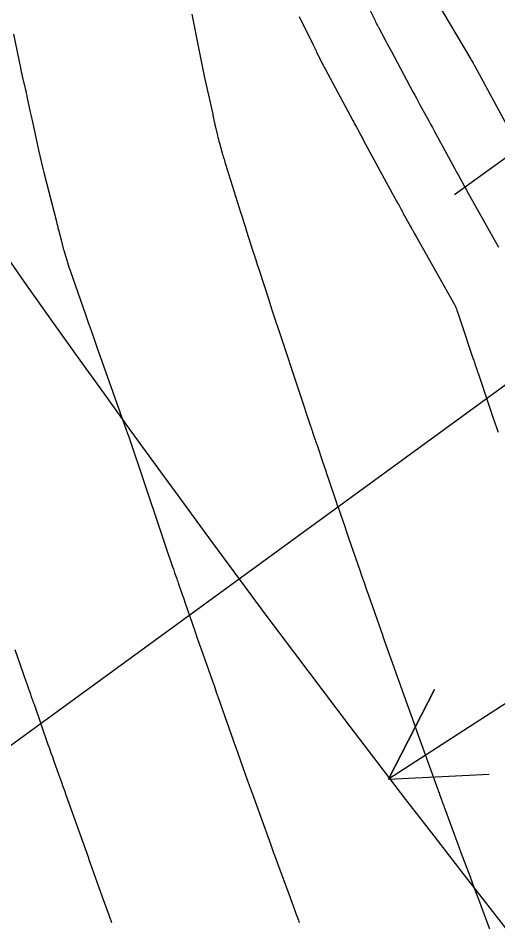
# Model space of a CAD drawing. Extents: x 954385 to 988206, y 1868364 to 1924553.
# Drawn here: x 955331.1 to 955359.7, y 1923425.6 to 1923479.4 of the extents above; entities that cross this region are included whole.
import ezdxf

# ---------------------------------------------------------------- set-up
doc = ezdxf.new("R2010")
doc.units = 0
for name, color, linetype in [('26', 7, 'Continuous'), ('6', 7, 'Continuous'), ('7', 7, 'Continuous'), ('Default', 7, 'Continuous')]:
    doc.layers.add(name, color=color, linetype=linetype)

msp = doc.modelspace()

# ---------------------------------------------------------------- linework, layer by layer
at = {"layer": '26'}
for points in [[(955357.131, 1923468.928), (955410.515, 1923507.459), (955408.058, 1923501.985), (955410.515, 1923507.459), (955404.546, 1923506.85)], [(955307.131, 1923418.928), (955405.854, 1923490.917), (955403.423, 1923485.431), (955405.854, 1923490.917), (955399.888, 1923490.279)], [(955407.131, 1923468.928), (955353.196, 1923434.075), (955355.931, 1923439.414), (955353.196, 1923434.075), (955359.188, 1923434.375)]]:
    msp.add_lwpolyline(points, dxfattribs=at)
at = {"layer": '6'}
for points in [[(955355.972, 1923480.58), (955358.1, 1923476.98), (955358.124, 1923476.939), (955358.241, 1923476.744), (955358.26, 1923476.711), (955358.28, 1923476.677), (955358.299, 1923476.644), (955358.317, 1923476.61), (955360.402, 1923472.764)], [(955330.93, 1923441.799), (955331.585, 1923439.906), (955331.602, 1923439.856), (955331.62, 1923439.806), (955331.637, 1923439.756), (955331.655, 1923439.706), (955331.742, 1923439.457), (955331.777, 1923439.357), (955331.795, 1923439.307), (955331.944, 1923438.881), (955331.975, 1923438.793), (955332.006, 1923438.705), (955332.036, 1923438.618), (955332.067, 1923438.53), (955332.897, 1923436.144), (955332.985, 1923435.893), (955333.073, 1923435.642), (955333.162, 1923435.391), (955333.251, 1923435.141), (955333.61, 1923434.14), (955333.7, 1923433.89), (955333.79, 1923433.639), (955333.879, 1923433.389), (955333.968, 1923433.139), (955335.305, 1923429.378), (955335.307, 1923429.372), (955335.309, 1923429.353), (955335.31, 1923429.35), (955336.138, 1923427.061), (955336.276, 1923426.679), (955336.415, 1923426.297), (955336.554, 1923425.915), (955336.693, 1923425.534)]]:
    msp.add_lwpolyline(points, dxfattribs=at)
at = {"layer": '7'}
for points in [[(955341.477, 1923479.661), (955341.882, 1923477.558), (955341.96, 1923477.16), (955342.041, 1923476.763), (955342.125, 1923476.366), (955342.212, 1923475.97), (955342.715, 1923473.711), (955342.727, 1923473.653), (955342.74, 1923473.594), (955342.753, 1923473.535), (955342.765, 1923473.477), (955342.813, 1923473.242), (955342.825, 1923473.183), (955342.838, 1923473.124), (955342.851, 1923473.066), (955342.865, 1923473.007), (955342.998, 1923472.438), (955343.025, 1923472.324), (955343.054, 1923472.211), (955343.084, 1923472.097), (955343.115, 1923471.984), (955343.306, 1923471.315), (955343.349, 1923471.166), (955343.393, 1923471.017), (955343.438, 1923470.869), (955343.484, 1923470.721), (955344.374, 1923467.875), (955344.463, 1923467.59), (955344.553, 1923467.305), (955344.643, 1923467.02), (955344.734, 1923466.736), (955345.097, 1923465.598), (955345.188, 1923465.314), (955345.279, 1923465.029), (955345.371, 1923464.745), (955345.463, 1923464.461), (955346.073, 1923462.575), (955346.159, 1923462.307), (955346.246, 1923462.039), (955346.496, 1923461.265), (955346.501, 1923461.25), (955346.506, 1923461.235), (955346.512, 1923461.22), (955346.517, 1923461.205), (955346.55, 1923461.115), (955346.551, 1923461.113), (955348.001, 1923456.736), (955348.061, 1923456.556), (955348.121, 1923456.375), (955348.181, 1923456.195), (955348.242, 1923456.015), (955348.544, 1923455.114), (955348.575, 1923455.023), (955348.605, 1923454.933), (955348.636, 1923454.843), (955348.667, 1923454.753), (955348.79, 1923454.393), (955348.821, 1923454.303), (955348.851, 1923454.213), (955348.882, 1923454.123), (955348.912, 1923454.033), (955349.299, 1923452.892), (955349.373, 1923452.672), (955349.448, 1923452.452), (955349.523, 1923452.232), (955349.597, 1923452.012), (955350.078, 1923450.594), (955350.141, 1923450.41), (955350.203, 1923450.226), (955350.266, 1923450.042), (955350.329, 1923449.858), (955350.582, 1923449.123), (955350.645, 1923448.939), (955350.709, 1923448.756), (955350.772, 1923448.572), (955350.836, 1923448.388), (955351.482, 1923446.526), (955351.611, 1923446.154), (955351.74, 1923445.783), (955351.87, 1923445.411), (955352, 1923445.04), (955352.856, 1923442.606), (955352.857, 1923442.601), (955352.859, 1923442.592), (955352.86, 1923442.583), (955352.861, 1923442.578), (955354.291, 1923438.579), (955354.368, 1923438.362), (955354.445, 1923438.145), (955354.522, 1923437.929), (955354.599, 1923437.712), (955354.906, 1923436.844), (955354.983, 1923436.627), (955355.061, 1923436.411), (955355.138, 1923436.194), (955355.216, 1923435.978), (955356.13, 1923433.453), (955356.155, 1923433.383), (955356.18, 1923433.314), (955356.205, 1923433.245), (955356.23, 1923433.175), (955356.351, 1923432.839), (955356.365, 1923432.799), (955356.38, 1923432.759), (955356.394, 1923432.718), (955356.409, 1923432.678), (955356.468, 1923432.517), (955356.483, 1923432.476), (955356.498, 1923432.436), (955356.512, 1923432.396), (955356.527, 1923432.355), (955357.105, 1923430.793), (955357.206, 1923430.519), (955357.308, 1923430.245), (955357.41, 1923429.971), (955357.511, 1923429.698), (955358.053, 1923428.244), (955358.301, 1923427.577), (955358.549, 1923426.91), (955359.37, 1923424.707)], [(955347.871, 1923479.525), (955347.976, 1923479.31), (955348.082, 1923479.094), (955348.678, 1923477.878), (955348.697, 1923477.838), (955348.716, 1923477.799), (955348.736, 1923477.76), (955348.755, 1923477.72), (955348.833, 1923477.563), (955348.872, 1923477.484), (955348.911, 1923477.406), (955349.194, 1923476.836), (955349.248, 1923476.728), (955349.303, 1923476.621), (955349.359, 1923476.514), (955349.415, 1923476.407), (955351.063, 1923473.339), (955351.117, 1923473.238), (955351.171, 1923473.138), (955351.225, 1923473.037), (955351.278, 1923472.937), (955351.494, 1923472.535), (955351.548, 1923472.434), (955351.602, 1923472.334), (955351.656, 1923472.234), (955351.711, 1923472.133), (955353.674, 1923468.528), (955353.706, 1923468.47), (955353.737, 1923468.413), (955353.768, 1923468.356), (955353.799, 1923468.298), (955353.973, 1923467.978), (955354, 1923467.929), (955354.041, 1923467.854), (955354.054, 1923467.829), (955354.507, 1923467.005), (955354.533, 1923466.956), (955354.56, 1923466.908), (955354.587, 1923466.859), (955354.614, 1923466.811), (955354.723, 1923466.617), (955354.777, 1923466.52), (955354.832, 1923466.424), (955357.142, 1923462.319), (955357.179, 1923462.249), (955357.212, 1923462.178), (955357.242, 1923462.106), (955357.269, 1923462.032), (955357.404, 1923461.619), (955357.423, 1923461.563), (955357.459, 1923461.453), (955357.47, 1923461.422), (955357.498, 1923461.339), (955357.501, 1923461.328), (955358.246, 1923459.114), (955358.269, 1923459.044), (955358.293, 1923458.974), (955358.316, 1923458.904), (955358.34, 1923458.834), (955358.434, 1923458.556), (955358.458, 1923458.486), (955358.482, 1923458.416), (955358.505, 1923458.346), (955358.529, 1923458.277), (955359.337, 1923455.877), (955359.432, 1923455.595), (955359.528, 1923455.313), (955359.624, 1923455.032), (955359.722, 1923454.75)], [(955352.098, 1923479.879), (955352.391, 1923479.286), (955352.427, 1923479.214), (955352.462, 1923479.142), (955352.534, 1923478.998), (955352.552, 1923478.962), (955352.57, 1923478.926), (955352.589, 1923478.891), (955352.608, 1923478.855), (955353.037, 1923478.055), (955353.115, 1923477.91), (955353.193, 1923477.765), (955353.271, 1923477.62), (955353.348, 1923477.475), (955354.65, 1923475.045), (955354.754, 1923474.851), (955354.859, 1923474.657), (955354.963, 1923474.464), (955355.069, 1923474.27), (955355.489, 1923473.497), (955355.595, 1923473.304), (955355.7, 1923473.111), (955355.805, 1923472.917), (955355.91, 1923472.724), (955357.148, 1923470.446), (955357.189, 1923470.37), (955357.231, 1923470.294), (955357.272, 1923470.218), (955357.314, 1923470.142), (955357.504, 1923469.793), (955357.534, 1923469.739), (955357.563, 1923469.685), (955357.593, 1923469.631), (955357.623, 1923469.576), (955357.741, 1923469.36), (955357.771, 1923469.306), (955357.801, 1923469.252), (955357.831, 1923469.198), (955357.861, 1923469.144), (955359.039, 1923467.047), (955359.217, 1923466.731), (955359.394, 1923466.415), (955359.572, 1923466.099), (955359.749, 1923465.783)], [(955330.842, 1923478.483), (955331.276, 1923476.378), (955331.306, 1923476.235), (955331.337, 1923476.092), (955331.369, 1923475.95), (955331.403, 1923475.807), (955331.539, 1923475.239), (955331.573, 1923475.097), (955331.606, 1923474.954), (955331.638, 1923474.811), (955331.668, 1923474.669), (955331.825, 1923473.927), (955331.862, 1923473.756), (955331.898, 1923473.585), (955331.935, 1923473.414), (955331.972, 1923473.243), (955332.334, 1923471.564), (955332.408, 1923471.227), (955332.485, 1923470.892), (955332.566, 1923470.557), (955332.651, 1923470.223), (955333.398, 1923467.32), (955333.43, 1923467.193), (955333.463, 1923467.067), (955333.496, 1923466.941), (955333.529, 1923466.814), (955333.703, 1923466.147), (955333.714, 1923466.102), (955333.726, 1923466.056), (955333.737, 1923466.011), (955333.748, 1923465.965), (955333.791, 1923465.782), (955333.802, 1923465.736), (955333.813, 1923465.691), (955333.826, 1923465.645), (955333.84, 1923465.6), (955334.065, 1923464.868), (955334.108, 1923464.731), (955334.152, 1923464.594), (955334.197, 1923464.458), (955334.244, 1923464.323), (955335.136, 1923461.765), (955335.301, 1923461.294), (955335.466, 1923460.822), (955335.631, 1923460.351), (955335.797, 1923459.88), (955337.195, 1923455.914), (955337.201, 1923455.896), (955337.218, 1923455.845), (955337.218, 1923455.842), (955337.34, 1923455.511), (955337.646, 1923454.675), (955337.647, 1923454.673), (955337.692, 1923454.541), (955337.711, 1923454.484), (955339.583, 1923448.913), (955339.664, 1923448.674), (955339.745, 1923448.435), (955339.826, 1923448.196), (955339.907, 1923447.957), (955340.347, 1923446.673), (955340.372, 1923446.599), (955340.398, 1923446.525), (955340.423, 1923446.45), (955340.449, 1923446.376), (955340.552, 1923446.078), (955340.578, 1923446.004), (955340.604, 1923445.93), (955340.629, 1923445.855), (955340.655, 1923445.781), (955340.876, 1923445.145), (955340.922, 1923445.015), (955340.967, 1923444.884), (955341.012, 1923444.753), (955341.057, 1923444.622), (955341.665, 1923442.853), (955341.778, 1923442.526), (955341.892, 1923442.199), (955342.006, 1923441.872), (955342.122, 1923441.546), (955342.585, 1923440.24), (955342.701, 1923439.914), (955342.816, 1923439.587), (955342.932, 1923439.261), (955343.046, 1923438.934), (955344.081, 1923435.992), (955344.082, 1923435.987), (955344.083, 1923435.976), (955344.085, 1923435.967), (955344.086, 1923435.964), (955344.776, 1923434.034), (955344.891, 1923433.712), (955345.007, 1923433.39), (955345.123, 1923433.068), (955345.239, 1923432.746), (955346.076, 1923430.435), (955346.202, 1923430.087), (955346.329, 1923429.738), (955346.456, 1923429.39), (955346.583, 1923429.043), (955347.265, 1923427.181), (955347.306, 1923427.068), (955347.347, 1923426.956), (955347.388, 1923426.843), (955347.429, 1923426.73), (955347.627, 1923426.184), (955347.651, 1923426.118), (955347.675, 1923426.053), (955347.699, 1923425.987), (955347.723, 1923425.921), (955347.82, 1923425.659), (955347.844, 1923425.593), (955347.868, 1923425.528)]]:
    msp.add_lwpolyline(points, dxfattribs=at)
at = {"layer": 'Default'}
msp.add_arc((956111.568, 1924014.493), 954.93, 205.346268, 226.414195, dxfattribs=at)

doc.saveas('drawing.dxf')
